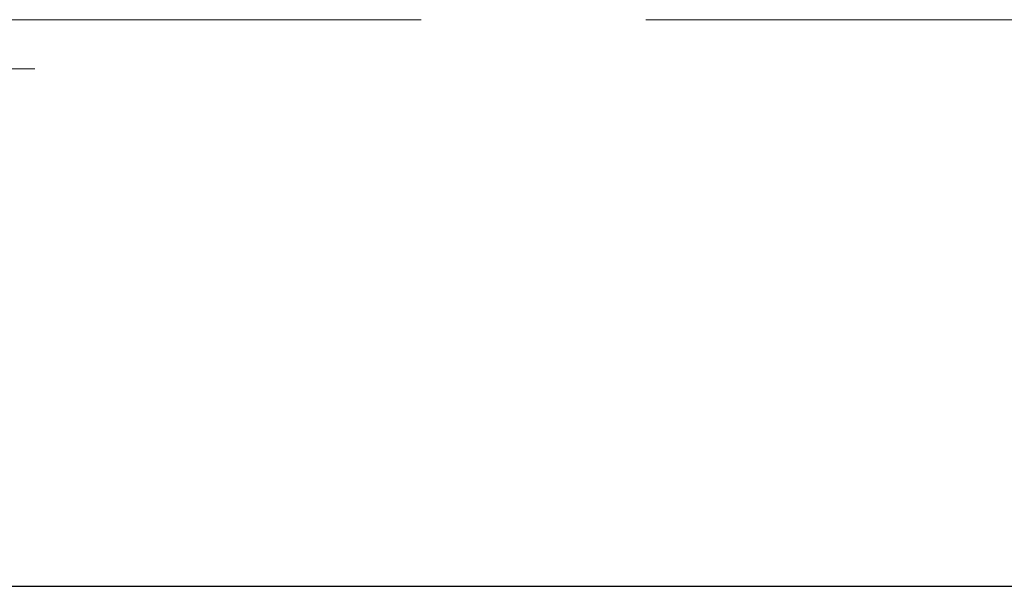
# Model space of a CAD drawing. Header units: millimetres. Extents: x 23192 to 177760, y -399809 to -79279.
# Tile 730 of 868: x 73942 to 73963, y -194652 to -194640. Entities that reach past the tile are written whole.
import ezdxf

# ---------------------------------------------------------------- set-up
doc = ezdxf.new("R2010")
doc.units = ezdxf.units.MM
doc.linetypes.add('DASHDOT', pattern=[25.4, 12.7, -6.35, 0, -6.35])
doc.linetypes.add('HIDDEN2', pattern=[4.7625, 3.175, -1.5875])
for name, color, linetype, lineweight in [('!! 0_ Istn-sciany', 3, 'Continuous', 30), ('!! 0_Osie', 1, 'DASHDOT', 13), ('0-osie-liniA', 14, 'DASHDOT', 5)]:
    doc.layers.add(name, color=color, linetype=linetype, lineweight=lineweight)
doc.layers.add('!! 2_WYBURZENIA DO REMONTU', color=7, linetype='Continuous', lineweight=0, true_color=0x4d4d4d, plot=False)

# ---------------------------------------------------------------- blocks, each defined once
blk = doc.blocks.new('BLOK OSI')
at = {"layer": '0-osie-liniA', "ltscale": 5}
blk.add_lwpolyline([(48639.25763, -194702.0883), (55442.2848, -194702.0883)], dxfattribs=at)

msp = doc.modelspace()

# ---------------------------------------------------------------- linework, layer by layer
at = {"layer": '!! 0_ Istn-sciany'}
msp.add_lwpolyline([(73814.42327, -194651.5883), (74821.42327, -194651.5883)], dxfattribs=at)
at = {"layer": '!! 2_WYBURZENIA DO REMONTU', "linetype": 'HIDDEN2', "ltscale": 3}
msp.add_line((73979.42327, -194639.5883), (73939.42327, -194639.5883), dxfattribs=at)

# ---------------------------------------------------------------- block references
at = {"layer": '!! 0_Osie'}
msp.add_blockref('BLOK OSI', (22443.71185, 61.46017), dxfattribs=at)

doc.saveas('drawing.dxf')
